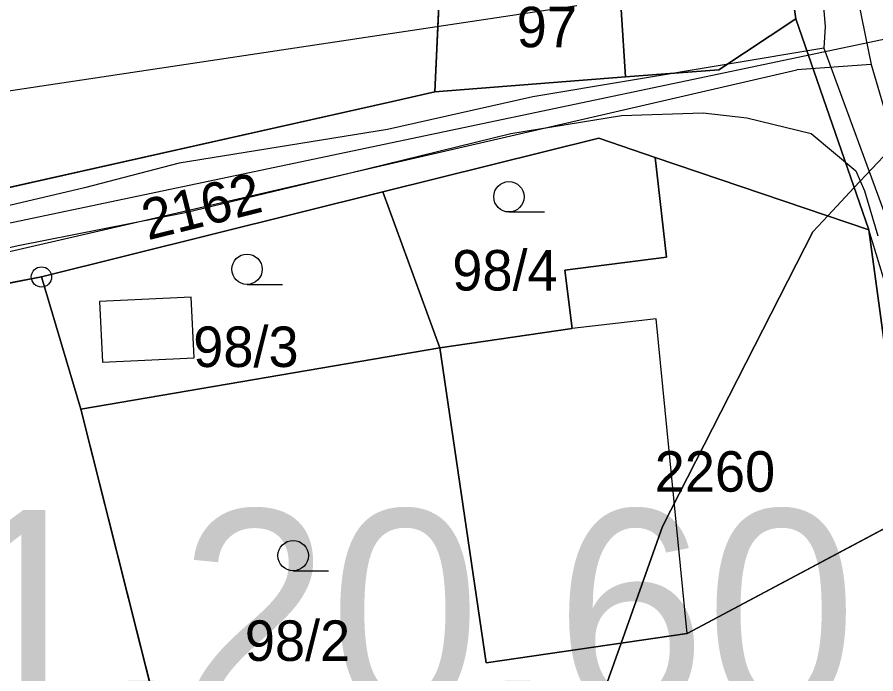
# Model space of a CAD drawing. Extents: x -706130 to -698555, y -971544 to -967260.
# Drawn here: x -704403.88 to -704361.46, y -969815.47 to -969783.02 of the extents above; entities that cross this region are included whole.
import ezdxf

# ---------------------------------------------------------------- set-up
doc = ezdxf.new("R2010")
doc.units = 0
for name, color, linetype in [('_Doplněk budov pro zastavěnost', 7, 'Continuous'), ('BPEJ hranice S', 7, 'Continuous'), ('BPEJ I-II trida ochrany S', 7, 'Continuous'), ('Docházková izochrona - BUS S', 7, 'Continuous'), ('Docházková izochrona - VLAK N', 7, 'Continuous'), ('Hluková izofona', 7, 'Continuous'), ('Kanalizace_stoka bez rozlišení N', 7, 'Continuous'), ('KN_Hranice_parcel', 7, 'Continuous'), ('KN_Parcelni cisla', 7, 'Continuous'), ('KN_Polygon parcely', 7, 'Continuous'), ('KN_POZEMKY_13_ZASTAVENA PLOCHA', 7, 'Continuous'), ('KN_POZEMKY_14_OSTATNI PLOCHA', 7, 'Continuous'), ('KN_POZEMKY_5_ZAHRADA', 7, 'Continuous'), ('KN_VYUZITI_16_ostatni plocha_silnice', 7, 'Continuous'), ('KN_VYUZITI_17_ostatni plocha_ostatni komunikace', 7, 'Continuous'), ('KN_VYUZITI_23_ostatni plocha_manipulacni plocha', 7, 'Continuous'), ('KN_VYUZITI_26_ostatni plocha_jina plocha', 7, 'Continuous'), ('KN_Značky bodu BP', 7, 'Continuous'), ('KN_Značky kultur', 7, 'Continuous'), ('Plochy doprava silniční - silnice III třídy S', 7, 'Continuous'), ('Plochy smíšené obytné venkovské S', 7, 'Continuous'), ('Plochy verejnych prostranstvi - komunikace ostatni S', 7, 'Continuous'), ('Plynovody STL S', 7, 'Continuous'), ('Regulační bloky zastavěné S', 7, 'Continuous'), ('Regulační kódy zastavěné S', 7, 'Continuous'), ('Spoje_dálkový komunikační kabel S', 7, 'Continuous'), ('Trasy cykloturistické S', 7, 'Continuous'), ('Vodovodní řady - rozváděcí S', 7, 'Continuous')]:
    doc.layers.add(name, color=color, linetype=linetype)

msp = doc.modelspace()

# ---------------------------------------------------------------- linework, layer by layer
at = {"layer": '_Doplněk budov pro zastavěnost'}
for p, q in [((-704395.275, -969796.863), (-704399.805, -969797.073)), ((-704395.135, -969799.863), (-704395.275, -969796.863)), ((-704399.805, -969797.073), (-704399.665, -969800.073)), ((-704372.307, -969797.929), (-704376.46, -969798.4)), ((-704370.77, -969813.47), (-704372.307, -969797.929)), ((-704376.46, -969798.4), (-704383, -969799.36)), ((-704399.665, -969800.073), (-704395.135, -969799.863))]:
    msp.add_line(p, q, dxfattribs=at)
msp.add_lwpolyline([(-704383, -969799.36), (-704380.71, -969814.93), (-704370.77, -969813.47)], dxfattribs=at)
at = {"layer": 'BPEJ hranice S'}
for points in [[(-704359.914, -969788.667), (-704362.52, -969791.447), (-704363.828, -969792.842), (-704364.56, -969793.624), (-704371.993, -969808.187), (-704374.04, -969813.95), (-704376.111, -969819.78), (-704380.356, -969831.736), (-704381.612, -969836.32), (-704386.55, -969854.355), (-704387.59, -969859.604), (-704389.581, -969869.649), (-704390.614, -969874.866), (-704393.364, -969888.748), (-704394.199, -969893.787), (-704399.795, -969927.575), (-704399.802, -969927.619), (-704399.872, -969938.584), (-704397.332, -969960.73), (-704393.753, -969978.657), (-704393.666, -969979.15), (-704390.253, -969998.369)], [(-704390.253, -969998.369), (-704393.666, -969979.15), (-704393.753, -969978.657), (-704397.332, -969960.73), (-704399.872, -969938.584), (-704399.802, -969927.619), (-704399.795, -969927.575), (-704394.199, -969893.787), (-704393.364, -969888.748), (-704390.614, -969874.866), (-704389.581, -969869.649), (-704387.59, -969859.604), (-704386.55, -969854.355), (-704381.612, -969836.32), (-704380.356, -969831.736), (-704376.111, -969819.78), (-704374.04, -969813.95), (-704371.993, -969808.187), (-704364.56, -969793.624), (-704363.828, -969792.842), (-704362.52, -969791.447), (-704359.914, -969788.667)]]:
    msp.add_lwpolyline(points, dxfattribs=at)
at = {"layer": 'BPEJ I-II trida ochrany S'}
for p, q in [((-704375.14, -969789.01), (-704385.82, -969791.66)), ((-704372.36, -969789.95), (-704375.14, -969789.01)), ((-704371.79, -969794.88), (-704372.36, -969789.95)), ((-704385.82, -969791.66), (-704402.68, -969795.86)), ((-704376.82, -969795.52), (-704371.79, -969794.88)), ((-704376.46, -969798.4), (-704376.82, -969795.52)), ((-704402.68, -969795.86), (-704427.89, -969800.65)), ((-704383, -969799.36), (-704376.46, -969798.4)), ((-704380.71, -969814.93), (-704383, -969799.36)), ((-704357.82, -969806.57), (-704370.77, -969813.47)), ((-704370.77, -969813.47), (-704374.04, -969813.95)), ((-704374.04, -969813.95), (-704380.71, -969814.93))]:
    msp.add_line(p, q, dxfattribs=at)
at = {"layer": 'Docházková izochrona - BUS S'}
msp.add_arc((-704361.829, -969946.93), 400, 155.51821, 17.33949, dxfattribs=at)
at = {"layer": 'Docházková izochrona - VLAK N'}
msp.add_circle((-704165.451, -969778.767), 800, dxfattribs=at)
at = {"layer": 'Hluková izofona'}
msp.add_lwpolyline([(-703748.529, -969686.383), (-703761.395, -969689.692), (-703774.964, -969692.418), (-703783.944, -969694.279), (-703793.465, -969695.589), (-703819.951, -969699.587), (-703887.717, -969709.427), (-703984.616, -969723.88), (-704138.458, -969746.069), (-704205.166, -969756.49), (-704248.815, -969763.252), (-704420.92, -969789.191), (-704546.79, -969808.005), (-704962.749, -969869.028)], dxfattribs=at)
at = {"layer": 'Kanalizace_stoka bez rozlišení N'}
msp.add_lwpolyline([(-704360.205, -969783.948), (-704420.538, -969796.634), (-704452.256, -969802.301)], dxfattribs=at)
at = {"layer": 'KN_Hranice_parcel'}
for p, q in [((-704365.4, -969783.11), (-704367.33, -969769.52)), ((-704383.24, -969786.72), (-704382.91, -969779.65)), ((-704361.8, -969793.53), (-704365.4, -969783.11)), ((-704383.24, -969786.72), (-704373.83, -969785.98)), ((-704372.36, -969789.95), (-704361.8, -969793.53)), ((-704385.82, -969791.66), (-704402.68, -969795.86)), ((-704383, -969799.36), (-704385.82, -969791.66)), ((-704402.68, -969795.86), (-704400.74, -969802.4)), ((-704383, -969799.36), (-704400.74, -969802.4))]:
    msp.add_line(p, q, dxfattribs=at)
for points in [[(-704374.67, -969770.67), (-704374.7, -969771.21), (-704374.54, -969773.86), (-704376.37, -969773.96), (-704376.07, -969779.37), (-704374.23, -969779.27), (-704374.03, -969782.64), (-704373.83, -969785.98)], [(-704373.83, -969785.98), (-704369.21, -969785.62), (-704365.4, -969783.11)], [(-704406.76, -969791.95), (-704405.41, -969791.69), (-704385.33, -969787.19), (-704383.24, -969786.72)], [(-704372.36, -969789.95), (-704375.14, -969789.01), (-704385.82, -969791.66)], [(-704383, -969799.36), (-704376.46, -969798.4), (-704376.82, -969795.52), (-704371.79, -969794.88), (-704372.36, -969789.95)], [(-704361.8, -969793.53), (-704361.03, -969799.21), (-704360.89, -969800.25), (-704357.82, -969806.57)], [(-704402.68, -969795.86), (-704427.89, -969800.65), (-704428.72, -969800.84)], [(-704357.82, -969806.57), (-704370.77, -969813.47), (-704380.71, -969814.93), (-704383, -969799.36)], [(-704400.74, -969802.4), (-704396.15, -969820.54), (-704395.35, -969824.24)]]:
    msp.add_lwpolyline(points, dxfattribs=at)
at = {"layer": 'KN_Polygon parcely'}
msp.add_lwpolyline([(-704367.64, -969748.84), (-704367.33, -969769.52), (-704365.4, -969783.11), (-704361.8, -969793.53), (-704361.03, -969799.21), (-704360.89, -969800.25), (-704357.82, -969806.57), (-704355.78, -969815.07), (-704345.35, -969814.73), (-704347.18, -969804.16), (-704352.82, -969792.46), (-704354.71, -969782.34), (-704355.81, -969776.46), (-704356.69, -969770.74), (-704357.27, -969750.23), (-704357.45, -969748.74)], dxfattribs=at)
for points in [[(-704407.26, -969763.67), (-704408.05, -969755.41), (-704409.08, -969755.59), (-704407.4, -969781.91), (-704406.76, -969791.95), (-704405.41, -969791.69), (-704385.33, -969787.19), (-704383.24, -969786.72), (-704382.91, -969779.65), (-704390.8, -969773.63), (-704391.19, -969763.07), (-704392.09, -969763.1), (-704392.2, -969760.1), (-704397.59, -969760.3), (-704397.48, -969763.3)], [(-704367.33, -969769.52), (-704374.67, -969770.67), (-704374.7, -969771.21), (-704374.54, -969773.86), (-704376.37, -969773.96), (-704376.07, -969779.37), (-704374.23, -969779.27), (-704374.03, -969782.64), (-704373.83, -969785.98), (-704369.21, -969785.62), (-704365.4, -969783.11)], [(-704383.24, -969786.72), (-704373.83, -969785.98), (-704374.03, -969782.64), (-704374.23, -969779.27), (-704376.07, -969779.37), (-704376.37, -969773.96), (-704374.54, -969773.86), (-704374.7, -969771.21), (-704374.67, -969770.67), (-704382.91, -969779.65)], [(-704372.36, -969789.95), (-704361.8, -969793.53), (-704365.4, -969783.11), (-704369.21, -969785.62), (-704373.83, -969785.98), (-704383.24, -969786.72), (-704385.33, -969787.19), (-704405.41, -969791.69), (-704406.76, -969791.95), (-704426.93, -969795.81), (-704428.78, -969796.16), (-704428.88, -969795.66), (-704441.48, -969798.1), (-704450.03, -969799.76), (-704452.53, -969804.34), (-704445.45, -969801.58), (-704439.82, -969800.86), (-704428.72, -969800.84), (-704427.89, -969800.65), (-704402.68, -969795.86), (-704385.82, -969791.66), (-704375.14, -969789.01)], [(-704375.14, -969789.01), (-704385.82, -969791.66), (-704383, -969799.36), (-704376.46, -969798.4), (-704376.82, -969795.52), (-704371.79, -969794.88), (-704372.36, -969789.95)], [(-704357.82, -969806.57), (-704360.89, -969800.25), (-704361.03, -969799.21), (-704361.8, -969793.53), (-704372.36, -969789.95), (-704371.79, -969794.88), (-704376.82, -969795.52), (-704376.46, -969798.4), (-704383, -969799.36), (-704380.71, -969814.93), (-704370.77, -969813.47)], [(-704402.68, -969795.86), (-704400.74, -969802.4), (-704383, -969799.36), (-704385.82, -969791.66)], [(-704457.93, -969817.97), (-704454.37, -969832.75), (-704415.64, -969828.78), (-704395.35, -969824.24), (-704396.15, -969820.54), (-704400.74, -969802.4), (-704402.68, -969795.86), (-704427.89, -969800.65), (-704428.72, -969800.84), (-704428.63, -969801.35), (-704426.51, -969813.29), (-704449.87, -969817.9), (-704450.19, -969816.26)], [(-704358.25, -969815.64), (-704355.78, -969815.07), (-704357.82, -969806.57), (-704370.77, -969813.47), (-704380.71, -969814.93), (-704383, -969799.36), (-704400.74, -969802.4), (-704396.15, -969820.54), (-704395.35, -969824.24)]]:
    msp.add_lwpolyline(points, close=True, dxfattribs=at)
at = {"layer": 'KN_POZEMKY_13_ZASTAVENA PLOCHA'}
for p, q in [((-704367.33, -969769.52), (-704365.4, -969783.11)), ((-704382.91, -969779.65), (-704383.24, -969786.72)), ((-704373.83, -969785.98), (-704374.03, -969782.64)), ((-704365.4, -969783.11), (-704369.21, -969785.62)), ((-704369.21, -969785.62), (-704373.83, -969785.98)), ((-704383.24, -969786.72), (-704385.33, -969787.19)), ((-704385.33, -969787.19), (-704405.41, -969791.69))]:
    msp.add_line(p, q, dxfattribs=at)
at = {"layer": 'KN_POZEMKY_14_OSTATNI PLOCHA'}
for p, q in [((-704365.4, -969783.11), (-704367.33, -969769.52)), ((-704383.24, -969786.72), (-704382.91, -969779.65)), ((-704374.03, -969782.64), (-704373.83, -969785.98)), ((-704369.21, -969785.62), (-704365.4, -969783.11)), ((-704365.4, -969783.11), (-704361.8, -969793.53)), ((-704361.8, -969793.53), (-704365.4, -969783.11)), ((-704373.83, -969785.98), (-704369.21, -969785.62)), ((-704383.24, -969786.72), (-704373.83, -969785.98)), ((-704373.83, -969785.98), (-704383.24, -969786.72)), ((-704385.33, -969787.19), (-704383.24, -969786.72)), ((-704405.41, -969791.69), (-704385.33, -969787.19)), ((-704375.14, -969789.01), (-704385.82, -969791.66)), ((-704372.36, -969789.95), (-704375.14, -969789.01)), ((-704361.8, -969793.53), (-704372.36, -969789.95)), ((-704371.79, -969794.88), (-704372.36, -969789.95)), ((-704372.36, -969789.95), (-704361.8, -969793.53)), ((-704385.82, -969791.66), (-704402.68, -969795.86)), ((-704361.03, -969799.21), (-704361.8, -969793.53)), ((-704361.8, -969793.53), (-704361.03, -969799.21)), ((-704376.82, -969795.52), (-704371.79, -969794.88)), ((-704376.46, -969798.4), (-704376.82, -969795.52)), ((-704402.68, -969795.86), (-704427.89, -969800.65)), ((-704383, -969799.36), (-704376.46, -969798.4)), ((-704380.71, -969814.93), (-704383, -969799.36)), ((-704357.82, -969806.57), (-704370.77, -969813.47)), ((-704370.77, -969813.47), (-704380.71, -969814.93))]:
    msp.add_line(p, q, dxfattribs=at)
at = {"layer": 'KN_POZEMKY_5_ZAHRADA'}
for p, q in [((-704385.82, -969791.66), (-704375.14, -969789.01)), ((-704375.14, -969789.01), (-704372.36, -969789.95)), ((-704372.36, -969789.95), (-704371.79, -969794.88)), ((-704402.68, -969795.86), (-704385.82, -969791.66)), ((-704383, -969799.36), (-704385.82, -969791.66)), ((-704385.82, -969791.66), (-704383, -969799.36)), ((-704371.79, -969794.88), (-704376.82, -969795.52)), ((-704376.82, -969795.52), (-704376.46, -969798.4)), ((-704427.89, -969800.65), (-704402.68, -969795.86)), ((-704400.74, -969802.4), (-704402.68, -969795.86)), ((-704402.68, -969795.86), (-704400.74, -969802.4)), ((-704376.46, -969798.4), (-704383, -969799.36)), ((-704400.74, -969802.4), (-704383, -969799.36)), ((-704383, -969799.36), (-704400.74, -969802.4)), ((-704383, -969799.36), (-704380.71, -969814.93)), ((-704396.15, -969820.54), (-704400.74, -969802.4)), ((-704400.74, -969802.4), (-704396.15, -969820.54)), ((-704370.77, -969813.47), (-704357.82, -969806.57)), ((-704380.71, -969814.93), (-704370.77, -969813.47))]:
    msp.add_line(p, q, dxfattribs=at)
at = {"layer": 'KN_VYUZITI_16_ostatni plocha_silnice'}
for p, q in [((-704365.4, -969783.11), (-704367.33, -969769.52)), ((-704361.8, -969793.53), (-704365.4, -969783.11)), ((-704361.03, -969799.21), (-704361.8, -969793.53))]:
    msp.add_line(p, q, dxfattribs=at)
at = {"layer": 'KN_VYUZITI_17_ostatni plocha_ostatni komunikace'}
for p, q in [((-704369.21, -969785.62), (-704365.4, -969783.11)), ((-704365.4, -969783.11), (-704361.8, -969793.53)), ((-704373.83, -969785.98), (-704369.21, -969785.62)), ((-704383.24, -969786.72), (-704373.83, -969785.98)), ((-704385.33, -969787.19), (-704383.24, -969786.72)), ((-704405.41, -969791.69), (-704385.33, -969787.19)), ((-704375.14, -969789.01), (-704385.82, -969791.66)), ((-704372.36, -969789.95), (-704375.14, -969789.01)), ((-704361.8, -969793.53), (-704372.36, -969789.95)), ((-704385.82, -969791.66), (-704402.68, -969795.86)), ((-704402.68, -969795.86), (-704427.89, -969800.65))]:
    msp.add_line(p, q, dxfattribs=at)
at = {"layer": 'KN_VYUZITI_23_ostatni plocha_manipulacni plocha'}
for p, q in [((-704383.24, -969786.72), (-704382.91, -969779.65)), ((-704374.03, -969782.64), (-704373.83, -969785.98)), ((-704373.83, -969785.98), (-704383.24, -969786.72))]:
    msp.add_line(p, q, dxfattribs=at)
at = {"layer": 'KN_VYUZITI_26_ostatni plocha_jina plocha'}
for p, q in [((-704371.79, -969794.88), (-704372.36, -969789.95)), ((-704372.36, -969789.95), (-704361.8, -969793.53)), ((-704361.8, -969793.53), (-704361.03, -969799.21)), ((-704376.82, -969795.52), (-704371.79, -969794.88)), ((-704376.46, -969798.4), (-704376.82, -969795.52)), ((-704383, -969799.36), (-704376.46, -969798.4)), ((-704380.71, -969814.93), (-704383, -969799.36)), ((-704357.82, -969806.57), (-704370.77, -969813.47)), ((-704370.77, -969813.47), (-704380.71, -969814.93))]:
    msp.add_line(p, q, dxfattribs=at)
at = {"layer": 'KN_Značky bodu BP'}
for radius in [0.5, 0.0303]:
    msp.add_circle((-704402.68, -969795.86), radius, dxfattribs=at)
at = {"layer": 'KN_Značky kultur'}
for p, q in [((-704379.583, -969792.65), (-704377.833, -969792.65)), ((-704392.523, -969796.23), (-704390.773, -969796.23)), ((-704390.243, -969810.38), (-704388.493, -969810.38))]:
    msp.add_line(p, q, dxfattribs=at)
for centre in [(-704379.583, -969791.9), (-704392.523, -969795.48), (-704390.243, -969809.63)]:
    msp.add_circle(centre, 0.75, dxfattribs=at)
at = {"layer": 'Plochy doprava silniční - silnice III třídy S'}
for p, q in [((-704367.33, -969769.52), (-704365.4, -969783.11)), ((-704365.4, -969783.11), (-704361.8, -969793.53)), ((-704361.8, -969793.53), (-704361.03, -969799.21))]:
    msp.add_line(p, q, dxfattribs=at)
at = {"layer": 'Plochy smíšené obytné venkovské S'}
for p, q in [((-704365.4, -969783.11), (-704367.33, -969769.52)), ((-704369.21, -969785.62), (-704365.4, -969783.11)), ((-704373.83, -969785.98), (-704369.21, -969785.62)), ((-704383.24, -969786.72), (-704373.83, -969785.98)), ((-704385.33, -969787.19), (-704383.24, -969786.72)), ((-704405.41, -969791.69), (-704385.33, -969787.19)), ((-704375.14, -969789.01), (-704385.82, -969791.66)), ((-704372.36, -969789.95), (-704375.14, -969789.01)), ((-704361.8, -969793.53), (-704372.36, -969789.95)), ((-704385.82, -969791.66), (-704402.68, -969795.86)), ((-704361.03, -969799.21), (-704361.8, -969793.53))]:
    msp.add_line(p, q, dxfattribs=at)
msp.add_lwpolyline([(-704402.68, -969795.86), (-704427.89, -969800.65), (-704428.72, -969800.84)], dxfattribs=at)
at = {"layer": 'Plochy verejnych prostranstvi - komunikace ostatni S'}
for p, q in [((-704385.33, -969787.19), (-704405.41, -969791.69)), ((-704402.68, -969795.86), (-704385.82, -969791.66)), ((-704427.89, -969800.65), (-704402.68, -969795.86))]:
    msp.add_line(p, q, dxfattribs=at)
for points in [[(-704365.4, -969783.11), (-704369.21, -969785.62), (-704373.83, -969785.98)], [(-704372.36, -969789.95), (-704361.8, -969793.53), (-704365.4, -969783.11)], [(-704373.83, -969785.98), (-704383.24, -969786.72), (-704385.33, -969787.19)], [(-704385.82, -969791.66), (-704375.14, -969789.01), (-704372.36, -969789.95)]]:
    msp.add_lwpolyline(points, dxfattribs=at)
at = {"layer": 'Plynovody STL S'}
for points in [[(-704366.302, -969747.92), (-704366.19, -969749.75), (-704366.2, -969757.33), (-704365.963, -969759.917), (-704365.52, -969764.74), (-704365.15, -969768.06), (-704365.05, -969770.73), (-704364.992, -969771.368), (-704364.954, -969771.795), (-704363.96, -969783.48), (-704364.03, -969784.56), (-704360.785, -969793.379)], [(-704364.03, -969784.56), (-704378.41, -969786.96), (-704385.58, -969788.58), (-704395.88, -969790.24), (-704400.55, -969791.46), (-704418.121, -969795.588), (-704421.11, -969796.29), (-704429.202, -969797.187), (-704437.35, -969798.09), (-704456.254, -969801.3), (-704456.747, -969801.384)]]:
    msp.add_lwpolyline(points, dxfattribs=at)
at = {"layer": 'Regulační bloky zastavěné S'}
for p, q in [((-704365.4, -969783.11), (-704367.33, -969769.52)), ((-704369.21, -969785.62), (-704365.4, -969783.11)), ((-704373.83, -969785.98), (-704369.21, -969785.62)), ((-704383.24, -969786.72), (-704373.83, -969785.98)), ((-704385.33, -969787.19), (-704383.24, -969786.72)), ((-704405.41, -969791.69), (-704385.33, -969787.19)), ((-704385.33, -969787.19), (-704405.41, -969791.69)), ((-704375.14, -969789.01), (-704385.82, -969791.66)), ((-704372.36, -969789.95), (-704375.14, -969789.01)), ((-704361.8, -969793.53), (-704372.36, -969789.95)), ((-704385.82, -969791.66), (-704402.68, -969795.86)), ((-704402.68, -969795.86), (-704385.82, -969791.66)), ((-704361.03, -969799.21), (-704361.8, -969793.53)), ((-704427.89, -969800.65), (-704402.68, -969795.86))]:
    msp.add_line(p, q, dxfattribs=at)
for points in [[(-704365.4, -969783.11), (-704369.21, -969785.62), (-704373.83, -969785.98)], [(-704372.36, -969789.95), (-704361.8, -969793.53), (-704365.4, -969783.11)], [(-704373.83, -969785.98), (-704383.24, -969786.72), (-704385.33, -969787.19)], [(-704385.82, -969791.66), (-704375.14, -969789.01), (-704372.36, -969789.95)], [(-704402.68, -969795.86), (-704427.89, -969800.65), (-704428.72, -969800.84)]]:
    msp.add_lwpolyline(points, dxfattribs=at)
at = {"layer": 'Spoje_dálkový komunikační kabel S'}
msp.add_lwpolyline([(-704466.23, -969801.81), (-704463.75, -969803.73), (-704459.82, -969804.21), (-704456.3, -969803.7), (-704448.15, -969801.5), (-704440.82, -969800.23), (-704434.45, -969799.67), (-704423.02, -969798.62), (-704403.83, -969794.31), (-704395.5, -969792.66), (-704387.41, -969790.71), (-704379.49, -969788.78), (-704374.02, -969787.89), (-704369.99, -969787.75), (-704367.83, -969787.99), (-704364.65, -969788.78), (-704362.44, -969790.62), (-704362.02, -969791.6), (-704361.35, -969793.83)], dxfattribs=at)
at = {"layer": 'Trasy cykloturistické S'}
msp.add_lwpolyline([(-704208.05, -969694.44), (-704200.17, -969756.67), (-704199, -969764.94), (-704194.64, -969791.47), (-704314.71, -969815.3), (-704326.94, -969814.13), (-704345.35, -969814.73), (-704355.78, -969815.07), (-704357.82, -969806.57), (-704361.8, -969793.53), (-704365.4, -969783.11), (-704367.33, -969769.52), (-704367.64, -969748.84)], dxfattribs=at)
at = {"layer": 'Vodovodní řady - rozváděcí S'}
for points in [[(-704363.579, -969772.865), (-704363.47, -969774.18), (-704363.08, -969778.5), (-704361.69, -969785.36)], [(-704361.69, -969785.36), (-704365.36, -969785.63)], [(-704361.69, -969785.36), (-704359.26, -969793.59), (-704355.8, -969809.06)], [(-704439.386, -969802.705), (-704365.36, -969785.63)]]:
    msp.add_lwpolyline(points, dxfattribs=at)

# ---------------------------------------------------------------- texts
at = {"layer": 'KN_Parcelni cisla'}
for s, p in [('97', (-704379.2, -969784.51)), ('98/4', (-704382.38, -969796.53)), ('98/3', (-704395.18, -969800.309)), ('2260', (-704372.38, -969806.47)), ('98/2', (-704392.63, -969814.83))]:
    msp.add_text(s, height=2, dxfattribs=at).set_placement(p)
msp.add_text('2162', height=2, rotation=14, dxfattribs=at).set_placement((-704397.424, -969794.054))
at = {"layer": 'Regulační kódy zastavěné S'}
msp.add_text('SV.1.20.60', height=10, dxfattribs=at).set_placement((-704428.583, -969817.368))

doc.saveas('drawing.dxf')
